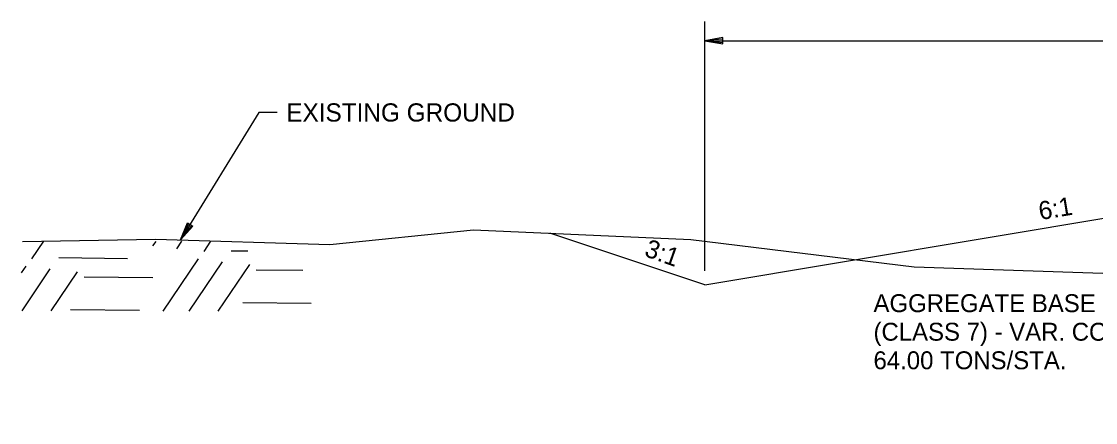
# Model space of a CAD drawing. Extents: x 1001270 to 1003428, y 1840152 to 1842912.
# Drawn here: x 1002277.58 to 1002312.97, y 1842668.85 to 1842682.06 of the extents above; entities that cross this region are included whole.
import ezdxf

# ---------------------------------------------------------------- set-up
doc = ezdxf.new("R2010")
doc.units = 0
doc.layers.add('19', color=7, linetype='Continuous')

msp = doc.modelspace()

# ---------------------------------------------------------------- linework, layer by layer
at = {"layer": '19'}
for p, q in [((1002300.094, 1842673.846), (1002300.094, 1842682.056)), ((1002300.694, 1842681.527), (1002300.094, 1842681.422)), ((1002300.094, 1842681.422), (1002300.694, 1842681.317)), ((1002300.094, 1842681.422), (1002330.094, 1842681.422)), ((1002300.694, 1842681.472), (1002300.254, 1842681.437)), ((1002300.254, 1842681.407), (1002300.694, 1842681.367)), ((1002300.694, 1842681.317), (1002300.694, 1842681.527)), ((1002300.094, 1842673.385), (1002322.094, 1842677.051)), ((1002282.824, 1842674.862), (1002283.048, 1842675.428)), ((1002283.225, 1842675.319), (1002282.824, 1842674.862)), ((1002282.898, 1842675.002), (1002283.091, 1842675.396)), ((1002283.184, 1842675.34), (1002282.921, 1842674.991)), ((1002283.048, 1842675.428), (1002283.225, 1842675.319)), ((1002300.094, 1842673.385), (1002294.986, 1842675.087)), ((1002277.923, 1842674.244), (1002278.316, 1842674.826)), ((1002281.909, 1842674.669), (1002282.016, 1842674.818)), ((1002282.704, 1842674.575), (1002282.871, 1842674.819)), ((1002283.599, 1842674.481), (1002283.826, 1842674.819)), ((1002284.487, 1842674.508), (1002285.043, 1842674.504)), ((1002278.812, 1842674.281), (1002281.071, 1842674.254)), ((1002282.256, 1842672.521), (1002283.413, 1842674.239)), ((1002283.111, 1842672.521), (1002284.207, 1842674.145)), ((1002277.582, 1842673.777), (1002277.737, 1842674.002)), ((1002277.602, 1842672.528), (1002278.531, 1842673.908)), ((1002278.557, 1842672.528), (1002279.426, 1842673.814)), ((1002284.066, 1842672.521), (1002285.102, 1842674.051)), ((1002285.315, 1842673.878), (1002286.858, 1842673.866)), ((1002279.65, 1842673.65), (1002281.91, 1842673.623)), ((1002284.871, 1842672.808), (1002287.131, 1842672.782)), ((1002279.195, 1842672.571), (1002281.466, 1842672.554))]:
    msp.add_line(p, q, dxfattribs=at)
for points in [[(1002286.007, 1842679.06), (1002285.407, 1842679.06), (1002282.824, 1842674.862)], [(1002277.614, 1842674.814), (1002281.998, 1842674.886), (1002287.741, 1842674.716), (1002292.478, 1842675.198), (1002299.632, 1842674.882), (1002306.993, 1842673.974), (1002322.358, 1842673.458), (1002333.488, 1842673.26), (1002338.274, 1842674.087), (1002352.72, 1842673.947), (1002358.998, 1842672.907), (1002364.235, 1842673.431), (1002366.532, 1842673.303), (1002370.336, 1842673.99), (1002376.702, 1842672.736), (1002385.85, 1842672.12), (1002391.912, 1842671.577), (1002396.022, 1842669.942), (1002402.77, 1842668.853), (1002407.685, 1842669.481), (1002421.251, 1842669.555)]]:
    msp.add_lwpolyline(points, dxfattribs=at)

# ---------------------------------------------------------------- texts
msp.add_text('EXISTING GROUND', height=0.6, dxfattribs=at).set_placement((1002286.307, 1842678.761))
for s, height, rotation, p in [('6:1', 0.6, 9.3923, (1002311.148, 1842675.517)), ('3:1', 0.6, 340.4943, (1002298.074, 1842674.343)), ('AGGREGATE BASE COURSE', 0.59001, 359.9954, (1002305.656, 1842672.487)), ('(CLASS 7) - VAR. COMPACTED DEPTH', 0.59001, 359.9954, (1002305.656, 1842671.547)), ('64.00 TONS/STA.', 0.59001, 359.9954, (1002305.656, 1842670.607))]:
    msp.add_text(s, height=height, rotation=rotation, dxfattribs=at).set_placement(p)

doc.saveas('drawing.dxf')
